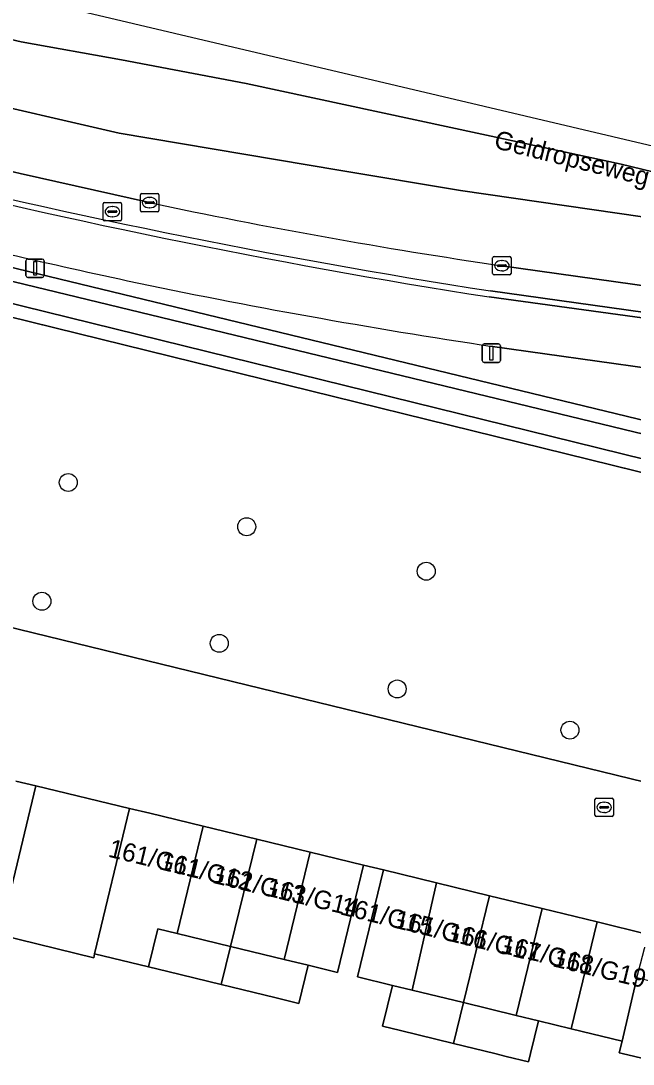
# Model space of a CAD drawing. Extents: x 162803 to 163818, y 381639 to 382475.
# Drawn here: x 163728.3 to 163761.6, y 382249.4 to 382306.2 of the extents above; entities that cross this region are included whole.
import ezdxf

# ---------------------------------------------------------------- set-up
doc = ezdxf.new("R2010")
doc.units = 0
for name, color, linetype in [('IMGEO_Berm_groen', 7, 'Continuous'), ('IMGEO_Berm_open', 7, 'Continuous'), ('IMGEO_Boom', 7, 'Continuous'), ('IMGEO_Erf', 7, 'Continuous'), ('IMGEO_Fietspad_gesloten', 7, 'Continuous'), ('IMGEO_Gemengd_bos', 7, 'Continuous'), ('IMGEO_Greppel_droge_sloot', 7, 'Continuous'), ('IMGEO_Kolk', 7, 'Continuous'), ('IMGEO_Lichtmast', 7, 'Continuous'), ('IMGEO_Muur', 7, 'Continuous'), ('IMGEO_Oever', 7, 'Continuous'), ('IMGEO_Openbare_ruimte_label', 7, 'Continuous'), ('IMGEO_Pand', 7, 'Continuous'), ('IMGEO_Pand_nummerreeks', 7, 'Continuous'), ('IMGEO_Rijbaan_lokaal_open', 7, 'Continuous'), ('IMGEO_Rijbaan_regionaal_gesloten', 7, 'Continuous'), ('IMGEO_Rioolput', 7, 'Continuous')]:
    doc.layers.add(name, color=color, linetype=linetype)

msp = doc.modelspace()

# ---------------------------------------------------------------- linework, layer by layer
at = {"layer": 'IMGEO_Berm_groen'}
for points in [[(163720.319, 382295.243), (163651.831, 382311.978), (163569.364, 382332.248), (163569.326, 382331.973), (163569.232, 382331.465), (163570.006, 382331.261), (163570.848, 382331.04), (163628.135, 382316.897), (163790.356, 382277.615), (163795.117, 382276.462), (163814.335, 382271.696), (163815.664, 382276.948)], [(163773.867, 382285.67), (163753.947, 382288.471)]]:
    msp.add_lwpolyline(points, dxfattribs=at)
for centre, radius, start, end in [((163837.069, 382766.574), 485.576, 256.08769, 257.75533), ((163803.932, 382623.231), 338.471, 258.09091, 261.50762)]:
    msp.add_arc(centre, radius, start, end, dxfattribs=at)
at = {"layer": 'IMGEO_Berm_open'}
for points in [[(163735.287, 382296.295), (163728.246, 382297.87), (163721.438, 382299.467), (163713.458, 382301.433), (163691.627, 382306.764), (163671.747, 382311.602), (163652.847, 382316.197), (163631.026, 382321.522), (163591.274, 382331.275)], [(163774.738, 382290.007), (163754.451, 382292.863)], [(163753.841, 382291.486), (163768.72, 382289.418)]]:
    msp.add_lwpolyline(points, dxfattribs=at)
for centre, radius, start, end in [((163813.317, 382673.058), 386.18, 255.79882, 261.14047), ((163798.614, 382594.687), 305.038, 258.01802, 261.67552)]:
    msp.add_arc(centre, radius, start, end, dxfattribs=at)
at = {"layer": 'IMGEO_Boom'}
for centre in [(163730.865, 382281.068), (163740.571, 382278.662), (163750.338, 382276.242), (163729.428, 382274.609), (163739.081, 382272.318), (163748.759, 382269.835), (163758.159, 382267.595)]:
    msp.add_circle(centre, 0.489, dxfattribs=at)
at = {"layer": 'IMGEO_Erf'}
for points in [[(163748.503, 382253.711), (163746.606, 382254.173), (163748.021, 382259.989), (163746.932, 382260.246), (163745.513, 382254.413), (163743.912, 382254.803), (163743.407, 382252.726), (163742.099, 382253.044), (163739.191, 382253.752), (163736.282, 382254.46), (163735.223, 382254.718), (163732.3, 382255.43), (163732.248, 382255.214), (163727.149, 382256.454), (163729.093, 382264.566), (163728.008, 382264.825)], [(163763.456, 382249.427), (163761.006, 382250), (163760.835, 382250.04), (163760.994, 382250.672), (163758.224, 382251.346), (163756.44, 382251.78), (163756.006, 382250), (163755.898, 382249.556), (163754.697, 382249.849), (163754.077, 382250), (163751.82, 382250.55), (163748.942, 382251.252), (163747.961, 382251.491), (163748.503, 382253.711)]]:
    msp.add_lwpolyline(points, dxfattribs=at)
at = {"layer": 'IMGEO_Fietspad_gesloten'}
for points in [[(163768.692, 382289.11), (163753.771, 382291.161)], [(163753.947, 382288.471), (163773.867, 382285.67)]]:
    msp.add_lwpolyline(points, dxfattribs=at)
for centre, radius, start, end in [((163812.692, 382667.558), 380.981, 255.68878, 261.10312), ((163837.069, 382766.574), 485.576, 256.08769, 257.75533), ((163803.932, 382623.231), 338.471, 258.09091, 261.50762)]:
    msp.add_arc(centre, radius, start, end, dxfattribs=at)
at = {"layer": 'IMGEO_Gemengd_bos'}
for points in [[(163789.601, 382274.834), (163669.317, 382304.454), (163578.559, 382326.591)], [(163656.625, 382297.479), (163687.83, 382289.624), (163695.531, 382287.767), (163698.473, 382287.058), (163703.919, 382285.741), (163706.522, 382285.108), (163705.517, 382280.978), (163704.937, 382278.748), (163762.234, 382264.768)]]:
    msp.add_lwpolyline(points, dxfattribs=at)
at = {"layer": 'IMGEO_Greppel_droge_sloot'}
msp.add_lwpolyline([(163813.809, 382269.619), (163814.157, 382270.994), (163794.945, 382275.758), (163790.185, 382276.911), (163627.963, 382316.193), (163571.351, 382330.17), (163571.034, 382329.075), (163578.726, 382327.296), (163669.489, 382305.158), (163789.774, 382275.537)], close=True, dxfattribs=at)
at = {"layer": 'IMGEO_Kolk'}
for p, q in [((163734.789, 382295.868), (163734.789, 382296.72)), ((163734.864, 382296.794), (163735.716, 382296.794)), ((163735.79, 382296.72), (163735.79, 382295.868)), ((163735.048, 382296.288), (163735.048, 382296.3)), ((163735.486, 382296.251), (163735.088, 382296.251)), ((163735.091, 382296.337), (163735.489, 382296.337)), ((163735.277, 382296.574), (163735.302, 382296.574)), ((163735.532, 382296.3), (163735.532, 382296.288)), ((163735.716, 382295.794), (163734.864, 382295.794)), ((163735.3, 382296.014), (163735.275, 382296.014)), ((163754.029, 382293.362), (163754.881, 382293.362)), ((163753.954, 382292.436), (163753.954, 382293.288)), ((163754.213, 382292.856), (163754.213, 382292.868)), ((163754.651, 382292.819), (163754.253, 382292.819)), ((163754.256, 382292.905), (163754.654, 382292.905)), ((163754.442, 382293.142), (163754.467, 382293.142)), ((163754.697, 382292.868), (163754.697, 382292.856)), ((163754.955, 382293.288), (163754.955, 382292.436)), ((163754.881, 382292.362), (163754.029, 382292.362)), ((163754.465, 382292.582), (163754.44, 382292.582)), ((163759.52, 382262.969), (163759.52, 382263.821)), ((163759.595, 382263.895), (163760.447, 382263.895)), ((163760.521, 382263.821), (163760.521, 382262.969)), ((163759.779, 382263.389), (163759.779, 382263.401)), ((163760.217, 382263.352), (163759.819, 382263.352)), ((163759.822, 382263.438), (163760.22, 382263.438)), ((163760.008, 382263.675), (163760.033, 382263.675)), ((163760.263, 382263.401), (163760.263, 382263.389)), ((163760.447, 382262.895), (163759.595, 382262.895)), ((163760.031, 382263.115), (163760.006, 382263.115))]:
    msp.add_line(p, q, dxfattribs=at)
for points in [[(163734.789, 382295.868), (163734.789, 382296.72)], [(163734.864, 382296.794), (163735.716, 382296.794)], [(163735.79, 382296.72), (163735.79, 382295.868)], [(163735.716, 382295.794), (163734.864, 382295.794)], [(163754.029, 382293.362), (163754.881, 382293.362)], [(163753.954, 382292.436), (163753.954, 382293.288)], [(163754.955, 382293.288), (163754.955, 382292.436)], [(163754.881, 382292.362), (163754.029, 382292.362)], [(163759.52, 382262.969), (163759.52, 382263.821)], [(163759.595, 382263.895), (163760.447, 382263.895)], [(163760.521, 382263.821), (163760.521, 382262.969)], [(163760.447, 382262.895), (163759.595, 382262.895)]]:
    msp.add_lwpolyline(points, dxfattribs=at)
for centre, radius, start, end in [((163734.866, 382296.718), 0.0765, 91.552, 178.448), ((163734.866, 382296.718), 0.0765, 91.552, 178.448), ((163735.714, 382296.718), 0.0765, 1.552, 88.448), ((163735.714, 382296.718), 0.0765, 1.552, 88.448), ((163735.088, 382296.297), 0.0403, 85.8775, 175.7526), ((163735.085, 382296.287), 0.0366, 178.938, 274.7102), ((163735.489, 382296.294), 0.043, 264.8664, 352.4533), ((163735.493, 382296.299), 0.0386, 1.7309, 96.639), ((163734.866, 382295.87), 0.0765, 181.552, 268.448), ((163734.866, 382295.87), 0.0765, 181.552, 268.448), ((163735.714, 382295.87), 0.0765, 271.552, 358.448), ((163735.714, 382295.87), 0.0765, 271.552, 358.448), ((163754.031, 382293.286), 0.0765, 91.552, 178.448), ((163754.031, 382293.286), 0.0765, 91.552, 178.448), ((163754.879, 382293.286), 0.0765, 1.552, 88.448), ((163754.879, 382293.286), 0.0765, 1.552, 88.448), ((163754.253, 382292.865), 0.0403, 85.8775, 175.7526), ((163754.25, 382292.855), 0.0366, 178.938, 274.7102), ((163754.654, 382292.862), 0.043, 264.8664, 352.4533), ((163754.658, 382292.867), 0.0386, 1.7309, 96.639), ((163754.031, 382292.438), 0.0765, 181.552, 268.448), ((163754.031, 382292.438), 0.0765, 181.552, 268.448), ((163754.879, 382292.438), 0.0765, 271.552, 358.448), ((163754.879, 382292.438), 0.0765, 271.552, 358.448), ((163759.597, 382263.819), 0.0765, 91.552, 178.448), ((163759.597, 382263.819), 0.0765, 91.552, 178.448), ((163760.445, 382263.819), 0.0765, 1.552, 88.448), ((163760.445, 382263.819), 0.0765, 1.552, 88.448), ((163759.819, 382263.398), 0.0403, 85.8775, 175.7526), ((163759.816, 382263.388), 0.0366, 178.938, 274.7102), ((163760.22, 382263.395), 0.043, 264.8664, 352.4533), ((163760.224, 382263.4), 0.0386, 1.7309, 96.639), ((163759.597, 382262.971), 0.0765, 181.552, 268.448), ((163759.597, 382262.971), 0.0765, 181.552, 268.448), ((163760.445, 382262.971), 0.0765, 271.552, 358.448), ((163760.445, 382262.971), 0.0765, 271.552, 358.448)]:
    msp.add_arc(centre, radius, start, end, dxfattribs=at)
for centre, major_axis, ratio, start_param, end_param in [((163735.276, 382296.294), (-0.387, 0.002), 0.722429, 4.712389, 7.853982), ((163735.301, 382296.294), (-0.39, 0.002), 0.717154, 1.570796, 4.712389), ((163754.441, 382292.862), (-0.387, 0.002), 0.722429, 4.712389, 7.853982), ((163754.466, 382292.862), (-0.39, 0.002), 0.717154, 1.570796, 4.712389), ((163760.007, 382263.395), (-0.387, 0.002), 0.722429, 4.712389, 7.853982), ((163760.032, 382263.395), (-0.39, 0.002), 0.717154, 1.570796, 4.712389)]:
    msp.add_ellipse(centre, major_axis=major_axis, ratio=ratio, start_param=start_param, end_param=end_param, dxfattribs=at)
at = {"layer": 'IMGEO_Lichtmast'}
for p, q in [((163728.562, 382292.322), (163728.562, 382293.122)), ((163728.562, 382293.122), (163728.562, 382292.322)), ((163728.662, 382293.222), (163729.452, 382293.222)), ((163729.452, 382293.222), (163728.662, 382293.222)), ((163729.552, 382293.122), (163729.552, 382292.322)), ((163729.552, 382292.322), (163729.552, 382293.122)), ((163729.452, 382292.222), (163728.662, 382292.222)), ((163728.662, 382292.222), (163729.452, 382292.222)), ((163753.387, 382287.704), (163753.387, 382288.504)), ((163753.387, 382288.504), (163753.387, 382287.704)), ((163753.487, 382288.604), (163754.277, 382288.604)), ((163754.277, 382288.604), (163753.487, 382288.604)), ((163754.377, 382288.504), (163754.377, 382287.704)), ((163754.377, 382287.704), (163754.377, 382288.504)), ((163754.277, 382287.604), (163753.487, 382287.604)), ((163753.487, 382287.604), (163754.277, 382287.604))]:
    msp.add_line(p, q, dxfattribs=at)
for points in [[(163728.982, 382293.097), (163729.132, 382293.097), (163729.132, 382292.347), (163728.982, 382292.347), (163728.982, 382293.097)], [(163753.807, 382288.479), (163753.957, 382288.479), (163753.957, 382287.729), (163753.807, 382287.729), (163753.807, 382288.479)]]:
    msp.add_lwpolyline(points, dxfattribs=at)
for centre, start, end in [((163728.662, 382293.122), 90, 180), ((163728.662, 382293.122), 90, 180), ((163729.452, 382293.122), 0, 90), ((163729.452, 382293.122), 360, 90), ((163728.662, 382292.322), 180, 270), ((163728.662, 382292.322), 180, 270), ((163729.452, 382292.322), 270, 0), ((163729.452, 382292.322), 270, 0), ((163753.487, 382288.504), 90, 180), ((163753.487, 382288.504), 90, 180), ((163754.277, 382288.504), 0, 90), ((163754.277, 382288.504), 360, 90), ((163753.487, 382287.704), 180, 270), ((163753.487, 382287.704), 180, 270), ((163754.277, 382287.704), 270, 0), ((163754.277, 382287.704), 270, 0)]:
    msp.add_arc(centre, 0.1, start, end, dxfattribs=at)
at = {"layer": 'IMGEO_Muur'}
for points in [[(163753.771, 382291.161), (163768.692, 382289.11)], [(163768.72, 382289.418), (163753.841, 382291.486)]]:
    msp.add_lwpolyline(points, dxfattribs=at)
for centre, radius, start, end in [((163812.692, 382667.558), 380.981, 255.68878, 261.10312), ((163813.317, 382673.058), 386.18, 255.79882, 261.14047)]:
    msp.add_arc(centre, radius, start, end, dxfattribs=at)
at = {"layer": 'IMGEO_Oever'}
msp.add_lwpolyline([(163814.335, 382271.696), (163795.117, 382276.462), (163790.356, 382277.615), (163628.135, 382316.897), (163570.848, 382331.04), (163570.126, 382328.542), (163578.559, 382326.591), (163669.317, 382304.454), (163789.601, 382274.834), (163813.631, 382268.917), (163813.809, 382269.619), (163789.774, 382275.537), (163669.489, 382305.158), (163578.726, 382327.296), (163571.034, 382329.075), (163571.351, 382330.17), (163627.963, 382316.193), (163790.185, 382276.911), (163794.945, 382275.758), (163814.157, 382270.994), (163814.335, 382271.696)], dxfattribs=at)
at = {"layer": 'IMGEO_Pand'}
for points in [[(163734.196, 382263.342), (163729.093, 382264.566), (163727.149, 382256.454), (163732.248, 382255.214), (163732.3, 382255.43)], [(163738.207, 382262.369), (163735.299, 382263.077), (163734.196, 382263.342), (163732.3, 382255.43), (163735.223, 382254.718), (163735.73, 382256.794), (163736.788, 382256.538)], [(163739.696, 382255.83), (163741.116, 382261.662), (163738.207, 382262.369), (163736.788, 382256.538)], [(163744.024, 382260.954), (163741.116, 382261.662), (163739.696, 382255.83), (163742.604, 382255.121)], [(163744.024, 382260.954), (163742.604, 382255.121), (163743.912, 382254.803), (163745.513, 382254.413), (163746.932, 382260.246)], [(163748.503, 382253.711), (163749.576, 382253.449), (163750.899, 382259.289), (163748.021, 382259.989), (163746.606, 382254.173)], [(163752.361, 382252.772), (163753.776, 382258.588), (163750.899, 382259.289), (163749.576, 382253.449)], [(163753.776, 382258.588), (163752.361, 382252.772), (163755.238, 382252.072), (163756.654, 382257.888)], [(163759.638, 382257.161), (163756.654, 382257.888), (163755.238, 382252.072), (163756.44, 382251.78), (163758.224, 382251.346)], [(163759.638, 382257.161), (163758.224, 382251.346), (163760.994, 382250.672), (163761.797, 382254.127), (163762.409, 382256.487)], [(163739.696, 382255.83), (163736.788, 382256.538), (163735.73, 382256.794), (163735.223, 382254.718), (163736.282, 382254.46), (163739.191, 382253.752)], [(163739.696, 382255.83), (163739.191, 382253.752), (163742.099, 382253.044), (163743.407, 382252.726), (163743.912, 382254.803), (163742.604, 382255.121)], [(163748.503, 382253.711), (163747.961, 382251.491), (163748.942, 382251.252), (163751.82, 382250.55), (163752.361, 382252.772), (163749.576, 382253.449)], [(163764.439, 382253.466), (163761.797, 382254.127), (163760.994, 382250.672), (163760.835, 382250.04), (163761.006, 382250), (163763.456, 382249.427), (163763.595, 382250)], [(163756.44, 382251.78), (163755.238, 382252.072), (163752.361, 382252.772), (163751.82, 382250.55), (163754.077, 382250), (163754.697, 382249.849), (163755.898, 382249.556), (163756.006, 382250)]]:
    msp.add_lwpolyline(points, close=True, dxfattribs=at)
at = {"layer": 'IMGEO_Rijbaan_lokaal_open'}
for points in [[(163762.234, 382264.768), (163704.937, 382278.748), (163704.711, 382277.878), (163696.717, 382279.775), (163693.775, 382280.484), (163685.874, 382282.389)], [(163728.008, 382264.825), (163729.093, 382264.566), (163734.196, 382263.342), (163735.299, 382263.077), (163738.207, 382262.369), (163741.116, 382261.662), (163744.024, 382260.954), (163746.932, 382260.246), (163748.021, 382259.989), (163750.899, 382259.289), (163753.776, 382258.588), (163756.654, 382257.888), (163759.638, 382257.161), (163762.409, 382256.487)]]:
    msp.add_lwpolyline(points, dxfattribs=at)
at = {"layer": 'IMGEO_Rijbaan_regionaal_gesloten'}
for points in [[(163687.395, 382314.608), (163728.307, 382305.043), (163733.768, 382304.052), (163740.549, 382302.77), (163756.998, 382299.238), (163760.946, 382298.39), (163764.458, 382297.538), (163788.565, 382291.687), (163808.174, 382287.028), (163813.759, 382285.636), (163817.646, 382284.779), (163818.035, 382286.316), (163648.228, 382326.338)], [(163690.872, 382310.708), (163724.813, 382302.1), (163733.639, 382300.076), (163745.591, 382298.053), (163752.21, 382296.949), (163763.61, 382295.294), (163768.529, 382294.559), (163775.93, 382293.454), (163793.753, 382290.116), (163808.174, 382287.028), (163788.565, 382291.687), (163764.458, 382297.538), (163760.946, 382298.39), (163756.998, 382299.238), (163740.549, 382302.77), (163733.768, 382304.052), (163728.307, 382305.043), (163687.395, 382314.608)], [(163817.646, 382284.779), (163813.759, 382285.636), (163808.174, 382287.028), (163793.753, 382290.116), (163775.93, 382293.454), (163768.529, 382294.559), (163763.61, 382295.294), (163752.21, 382296.949), (163745.591, 382298.053), (163733.639, 382300.076), (163724.813, 382302.1), (163690.872, 382310.708)], [(163691.627, 382306.764), (163713.458, 382301.433), (163721.438, 382299.467), (163728.246, 382297.87), (163735.287, 382296.295)], [(163754.451, 382292.863), (163774.738, 382290.007)]]:
    msp.add_lwpolyline(points, dxfattribs=at)
msp.add_arc((163798.614, 382594.687), 305.038, 258.01802, 261.67552, dxfattribs=at)
at = {"layer": 'IMGEO_Rioolput'}
for p, q in [((163732.766, 382295.374), (163732.766, 382296.226)), ((163732.841, 382296.3), (163733.693, 382296.3)), ((163733.767, 382296.226), (163733.767, 382295.374)), ((163733.025, 382295.794), (163733.025, 382295.806)), ((163733.463, 382295.757), (163733.065, 382295.757)), ((163733.068, 382295.843), (163733.466, 382295.843)), ((163733.254, 382296.08), (163733.279, 382296.08)), ((163733.509, 382295.806), (163733.509, 382295.794)), ((163733.693, 382295.3), (163732.841, 382295.3)), ((163733.277, 382295.52), (163733.252, 382295.52))]:
    msp.add_line(p, q, dxfattribs=at)
for points in [[(163732.766, 382295.374), (163732.766, 382296.226)], [(163732.841, 382296.3), (163733.693, 382296.3)], [(163733.767, 382296.226), (163733.767, 382295.374)], [(163733.693, 382295.3), (163732.841, 382295.3)]]:
    msp.add_lwpolyline(points, dxfattribs=at)
for centre, radius, start, end in [((163732.843, 382296.224), 0.0765, 91.552, 178.448), ((163732.843, 382296.224), 0.0765, 91.552, 178.448), ((163733.691, 382296.224), 0.0765, 1.552, 88.448), ((163733.691, 382296.224), 0.0765, 1.552, 88.448), ((163733.065, 382295.803), 0.0403, 85.8775, 175.7526), ((163733.062, 382295.793), 0.0366, 178.938, 274.7102), ((163733.466, 382295.8), 0.043, 264.8664, 352.4533), ((163733.47, 382295.805), 0.0386, 1.7309, 96.639), ((163732.843, 382295.376), 0.0765, 181.552, 268.448), ((163732.843, 382295.376), 0.0765, 181.552, 268.448), ((163733.691, 382295.376), 0.0765, 271.552, 358.448), ((163733.691, 382295.376), 0.0765, 271.552, 358.448)]:
    msp.add_arc(centre, radius, start, end, dxfattribs=at)
for centre, major_axis, ratio, start_param, end_param in [((163733.253, 382295.8), (-0.387, 0.002), 0.722429, 4.712389, 7.853982), ((163733.278, 382295.8), (-0.39, 0.002), 0.717154, 1.570796, 4.712389)]:
    msp.add_ellipse(centre, major_axis=major_axis, ratio=ratio, start_param=start_param, end_param=end_param, dxfattribs=at)

# ---------------------------------------------------------------- texts
at = {"layer": 'IMGEO_Openbare_ruimte_label'}
msp.add_text('Geldropseweg', height=1, rotation=345.9916, dxfattribs=at).set_placement((163753.973, 382299.276))
at = {"layer": 'IMGEO_Pand_nummerreeks'}
for s, rotation, p in [('161/G11', 346.4725, (163732.989, 382260.72)), ('161/G12', 346.4711, (163735.773, 382260.037)), ('161/G13', 346.4711, (163738.676, 382259.295)), ('161/G14', 346.4711, (163741.571, 382258.608)), ('161/G15', 346.4711, (163745.603, 382257.584)), ('161/G16', 346.4711, (163748.546, 382256.856)), ('161/G17', 346.4711, (163751.435, 382256.157)), ('161/G18', 346.4711, (163754.323, 382255.505)), ('161/G19', 346.4711, (163757.172, 382254.759))]:
    msp.add_text(s, height=1, rotation=rotation, dxfattribs=at).set_placement(p)

doc.saveas('drawing.dxf')
